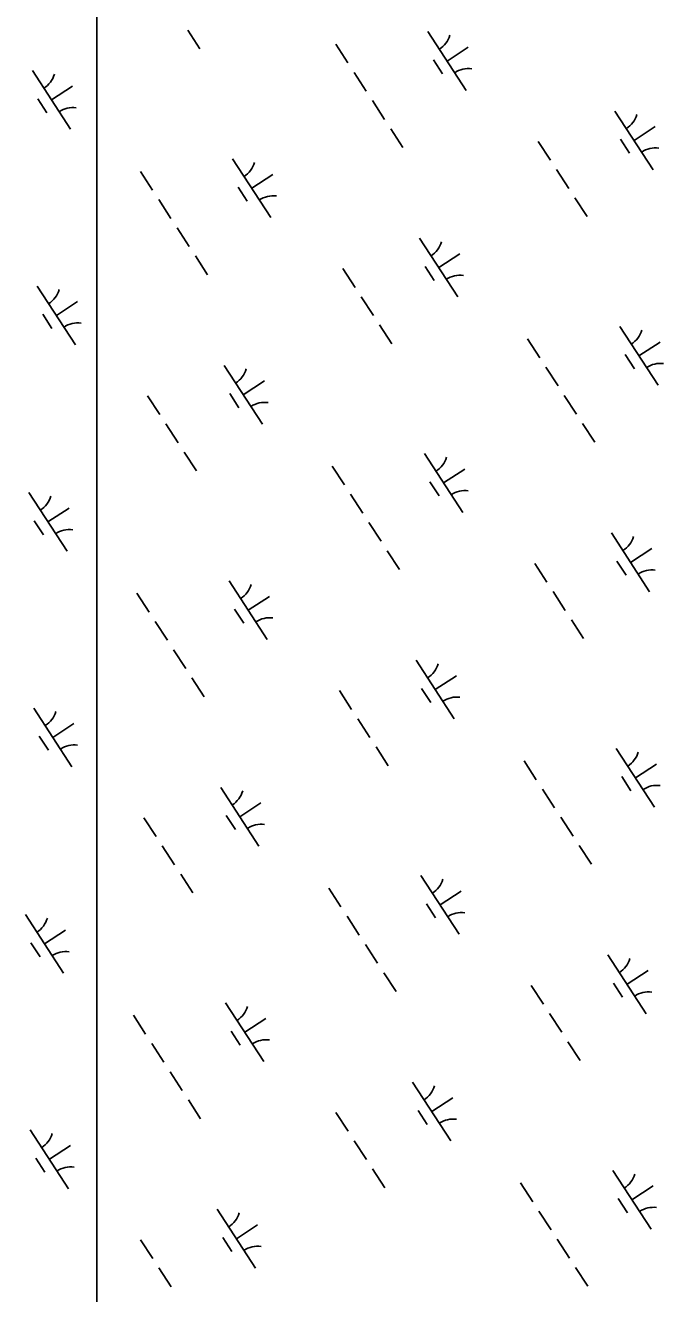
# Model space of a CAD drawing. Extents: x 3953924 to 3974542, y 193747 to 216192.
# Drawn here: x 3968105 to 3968561, y 203363 to 204268 of the extents above; entities that cross this region are included whole.
import ezdxf

# ---------------------------------------------------------------- set-up
doc = ezdxf.new("R2010")
doc.units = 0
doc.layers.add('V-WETL-SWMP', color=7, linetype='Continuous')

msp = doc.modelspace()

# ---------------------------------------------------------------- linework, layer by layer
at = {"layer": 'V-WETL-SWMP'}
for p, q in [((3968156.3, 204867.51), (3968156.3, 200173.11)), ((3968156.3, 200173.11), (3968156.3, 204867.51)), ((3968221.02, 204264.75), (3968229.75, 204251.34)), ((3968392.48, 204263.7), (3968419.76, 204221.79)), ((3968326.66, 204254.76), (3968335.39, 204241.36)), ((3968406.12, 204242.74), (3968421.21, 204252.56)), ((3968396.38, 204243.56), (3968402.93, 204233.51)), ((3968110.19, 204235.91), (3968137.47, 204194.01)), ((3968339.76, 204234.65), (3968348.48, 204221.24)), ((3968123.83, 204214.96), (3968138.91, 204224.78)), ((3968114.09, 204215.78), (3968120.63, 204205.72)), ((3968352.85, 204214.54), (3968361.58, 204201.13)), ((3968525.9, 204207.08), (3968553.18, 204165.18)), ((3968365.94, 204194.42), (3968374.67, 204181.01)), ((3968539.54, 204186.13), (3968554.63, 204195.95)), ((3968471.15, 204185.4), (3968479.88, 204171.99)), ((3968529.8, 204186.95), (3968536.35, 204176.89)), ((3968253.08, 204172.95), (3968280.36, 204131.05)), ((3968187.26, 204164.02), (3968195.99, 204150.61)), ((3968266.72, 204152), (3968281.8, 204161.82)), ((3968484.24, 204165.29), (3968492.97, 204151.88)), ((3968256.98, 204152.82), (3968263.52, 204142.76)), ((3968200.35, 204143.91), (3968209.08, 204130.5)), ((3968497.33, 204145.17), (3968506.06, 204131.77)), ((3968213.44, 204123.79), (3968222.17, 204110.38)), ((3968386.5, 204116.34), (3968413.78, 204074.43)), ((3968226.54, 204103.68), (3968235.27, 204090.27)), ((3968400.14, 204095.38), (3968415.22, 204105.2)), ((3968331.74, 204094.66), (3968340.47, 204081.25)), ((3968390.4, 204096.2), (3968396.94, 204086.15)), ((3968113.67, 204082.21), (3968140.95, 204040.3)), ((3968127.31, 204061.26), (3968142.4, 204071.08)), ((3968344.84, 204074.54), (3968353.57, 204061.13)), ((3968117.57, 204062.07), (3968124.12, 204052.02)), ((3968357.93, 204054.43), (3968366.66, 204041.02)), ((3968529.39, 204053.38), (3968556.67, 204011.47)), ((3968463.57, 204044.44), (3968472.3, 204031.04)), ((3968543.03, 204032.42), (3968558.11, 204042.24)), ((3968533.29, 204033.24), (3968539.84, 204023.19)), ((3968247.09, 204025.59), (3968274.37, 203983.69)), ((3968476.66, 204024.33), (3968485.39, 204010.92)), ((3968260.73, 204004.64), (3968275.82, 204014.46)), ((3968192.34, 204003.91), (3968201.07, 203990.5)), ((3968250.99, 204005.46), (3968257.54, 203995.4)), ((3968489.76, 204004.22), (3968498.48, 203990.81)), ((3968205.43, 203983.8), (3968214.16, 203970.39)), ((3968502.85, 203984.1), (3968511.58, 203970.69)), ((3968218.53, 203963.69), (3968227.25, 203950.28)), ((3968389.98, 203962.63), (3968417.26, 203920.73)), ((3968324.16, 203953.7), (3968332.89, 203940.29)), ((3968403.62, 203941.68), (3968418.71, 203951.5)), ((3968393.88, 203942.5), (3968400.43, 203932.44)), ((3968107.69, 203934.85), (3968134.97, 203892.94)), ((3968337.26, 203933.59), (3968345.99, 203920.18)), ((3968121.33, 203913.89), (3968136.41, 203923.71)), ((3968111.59, 203914.71), (3968118.14, 203904.66)), ((3968350.35, 203913.47), (3968359.08, 203900.06)), ((3968523.41, 203906.02), (3968550.68, 203864.11)), ((3968363.44, 203893.36), (3968372.17, 203879.95)), ((3968537.04, 203885.06), (3968552.13, 203894.88)), ((3968468.65, 203884.34), (3968477.38, 203870.93)), ((3968527.31, 203885.88), (3968533.85, 203875.83)), ((3968250.58, 203871.89), (3968277.86, 203829.98)), ((3968184.76, 203862.96), (3968193.49, 203849.55)), ((3968264.22, 203850.94), (3968279.3, 203860.76)), ((3968481.74, 203864.22), (3968490.47, 203850.81)), ((3968254.48, 203851.75), (3968261.03, 203841.7)), ((3968197.85, 203842.84), (3968206.58, 203829.43)), ((3968494.84, 203844.11), (3968503.57, 203830.7)), ((3968210.95, 203822.73), (3968219.68, 203809.32)), ((3968384, 203815.27), (3968411.28, 203773.37)), ((3968224.04, 203802.61), (3968232.77, 203789.2)), ((3968397.64, 203794.32), (3968412.73, 203804.14)), ((3968329.25, 203793.59), (3968337.97, 203780.18)), ((3968387.9, 203795.14), (3968394.45, 203785.08)), ((3968111.18, 203781.14), (3968138.45, 203739.24)), ((3968124.81, 203760.19), (3968139.9, 203770.01)), ((3968342.34, 203773.48), (3968351.07, 203760.07)), ((3968115.08, 203761.01), (3968121.62, 203750.95)), ((3968355.43, 203753.37), (3968364.16, 203739.96)), ((3968526.89, 203752.31), (3968554.17, 203710.41)), ((3968461.07, 203743.38), (3968469.8, 203729.97)), ((3968540.53, 203731.36), (3968555.62, 203741.18)), ((3968244.6, 203724.53), (3968271.87, 203682.62)), ((3968530.79, 203732.18), (3968537.34, 203722.12)), ((3968474.16, 203723.27), (3968482.89, 203709.86)), ((3968258.24, 203703.57), (3968273.32, 203713.39)), ((3968189.84, 203702.85), (3968198.57, 203689.44)), ((3968248.5, 203704.39), (3968255.04, 203694.34)), ((3968487.26, 203703.15), (3968495.99, 203689.74)), ((3968202.93, 203682.74), (3968211.66, 203669.33)), ((3968500.35, 203683.04), (3968509.08, 203669.63)), ((3968216.03, 203662.62), (3968224.76, 203649.21)), ((3968387.49, 203661.57), (3968414.76, 203619.66)), ((3968321.67, 203652.64), (3968330.4, 203639.23)), ((3968401.13, 203640.62), (3968416.21, 203650.44)), ((3968105.19, 203633.78), (3968132.47, 203591.88)), ((3968391.39, 203641.43), (3968397.93, 203631.38)), ((3968334.76, 203632.52), (3968343.49, 203619.11)), ((3968118.83, 203612.83), (3968133.92, 203622.65)), ((3968109.09, 203613.65), (3968115.64, 203603.59)), ((3968347.85, 203612.41), (3968356.58, 203599)), ((3968520.91, 203604.95), (3968548.19, 203563.05)), ((3968360.95, 203592.29), (3968369.68, 203578.88)), ((3968534.55, 203584), (3968549.63, 203593.82)), ((3968466.15, 203583.27), (3968474.88, 203569.86)), ((3968524.81, 203584.82), (3968531.35, 203574.76)), ((3968248.08, 203570.82), (3968275.36, 203528.92)), ((3968182.26, 203561.89), (3968190.99, 203548.48)), ((3968479.25, 203563.16), (3968487.97, 203549.75)), ((3968261.72, 203549.87), (3968276.81, 203559.69)), ((3968251.98, 203550.69), (3968258.53, 203540.63)), ((3968492.34, 203543.05), (3968501.07, 203529.64)), ((3968195.36, 203541.78), (3968204.08, 203528.37)), ((3968208.45, 203521.66), (3968217.18, 203508.25)), ((3968381.5, 203514.21), (3968408.78, 203472.3)), ((3968221.54, 203501.55), (3968230.27, 203488.14)), ((3968395.14, 203493.25), (3968410.23, 203503.07)), ((3968326.75, 203492.53), (3968335.48, 203479.12)), ((3968385.4, 203494.07), (3968391.95, 203484.02)), ((3968108.68, 203480.08), (3968135.96, 203438.17)), ((3968339.84, 203472.42), (3968348.57, 203459.01)), ((3968122.32, 203459.13), (3968137.4, 203468.95)), ((3968112.58, 203459.95), (3968119.12, 203449.89)), ((3968352.93, 203452.3), (3968361.66, 203438.89)), ((3968524.39, 203451.25), (3968551.67, 203409.34)), ((3968458.57, 203442.32), (3968467.3, 203428.91)), ((3968538.03, 203430.3), (3968553.12, 203440.12)), ((3968528.29, 203431.11), (3968534.84, 203421.06)), ((3968242.1, 203423.46), (3968269.38, 203381.56)), ((3968471.67, 203422.2), (3968480.4, 203408.79)), ((3968255.74, 203402.51), (3968270.82, 203412.33)), ((3968187.34, 203401.78), (3968196.07, 203388.38)), ((3968246, 203403.33), (3968252.55, 203393.27)), ((3968484.76, 203402.09), (3968493.49, 203388.68)), ((3968200.44, 203381.67), (3968209.17, 203368.26)), ((3968497.85, 203381.97), (3968506.58, 203368.56))]:
    msp.add_line(p, q, dxfattribs=at)
for centre, start, end in [((3968391.25, 204266.02), 302.29009, 343.83375), ((3968108.96, 204238.24), 302.29009, 343.83375), ((3968421.39, 204219.72), 82.29009, 123.83375), ((3968139.09, 204191.94), 82.29009, 123.83375), ((3968524.67, 204209.41), 302.29009, 343.83375), ((3968554.81, 204163.11), 82.29009, 123.83375), ((3968251.85, 204175.28), 302.29009, 343.83375), ((3968281.98, 204128.98), 82.29009, 123.83375), ((3968385.27, 204118.66), 302.29009, 343.83375), ((3968415.41, 204072.36), 82.29009, 123.83375), ((3968112.44, 204084.53), 302.29009, 343.83375), ((3968142.58, 204038.24), 82.29009, 123.83375), ((3968528.16, 204055.7), 302.29009, 343.83375), ((3968245.86, 204027.92), 302.29009, 343.83375), ((3968558.3, 204009.41), 82.29009, 123.83375), ((3968276, 203981.62), 82.29009, 123.83375), ((3968388.75, 203964.96), 302.29009, 343.83375), ((3968106.46, 203937.17), 302.29009, 343.83375), ((3968418.89, 203918.66), 82.29009, 123.83375), ((3968136.6, 203890.88), 82.29009, 123.83375), ((3968522.17, 203908.34), 302.29009, 343.83375), ((3968552.31, 203862.04), 82.29009, 123.83375), ((3968249.35, 203874.21), 302.29009, 343.83375), ((3968279.49, 203827.92), 82.29009, 123.83375), ((3968382.77, 203817.6), 302.29009, 343.83375), ((3968412.91, 203771.3), 82.29009, 123.83375), ((3968109.95, 203783.47), 302.29009, 343.83375), ((3968140.08, 203737.17), 82.29009, 123.83375), ((3968525.66, 203754.64), 302.29009, 343.83375), ((3968555.8, 203708.34), 82.29009, 123.83375), ((3968243.37, 203726.85), 302.29009, 343.83375), ((3968273.5, 203680.56), 82.29009, 123.83375), ((3968386.26, 203663.89), 302.29009, 343.83375), ((3968416.39, 203617.6), 82.29009, 123.83375), ((3968103.96, 203636.11), 302.29009, 343.83375), ((3968134.1, 203589.81), 82.29009, 123.83375), ((3968519.68, 203607.28), 302.29009, 343.83375), ((3968549.81, 203560.98), 82.29009, 123.83375), ((3968246.85, 203573.15), 302.29009, 343.83375), ((3968276.99, 203526.85), 82.29009, 123.83375), ((3968380.27, 203516.53), 302.29009, 343.83375), ((3968410.41, 203470.24), 82.29009, 123.83375), ((3968107.45, 203482.4), 302.29009, 343.83375), ((3968137.58, 203436.11), 82.29009, 123.83375), ((3968523.16, 203453.57), 302.29009, 343.83375), ((3968553.3, 203407.28), 82.29009, 123.83375), ((3968240.87, 203425.79), 302.29009, 343.83375), ((3968271.01, 203379.49), 82.29009, 123.83375)]:
    msp.add_arc(centre, 17.62, start, end, dxfattribs=at)

doc.saveas('drawing.dxf')
